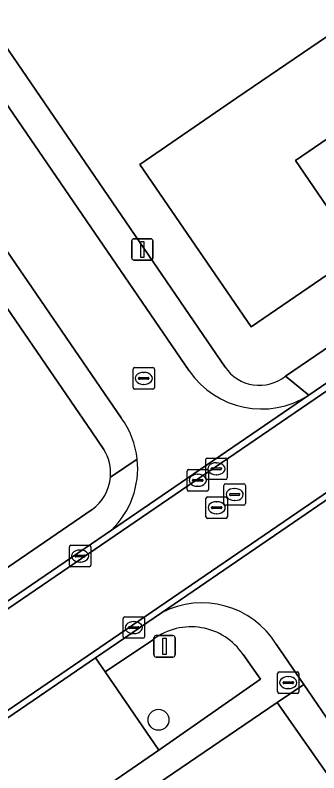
# Model space of a CAD drawing. Extents: x 155275 to 156265, y 382654 to 383635.
# Drawn here: x 155677.35 to 155691.51, y 383451.27 to 383486.64 of the extents above; entities that cross this region are included whole.
import ezdxf

# ---------------------------------------------------------------- set-up
doc = ezdxf.new("R2010")
doc.units = 0
for name, color, linetype in [('IMGEO_Boom', 7, 'Continuous'), ('IMGEO_Brandkraan', 7, 'Continuous'), ('IMGEO_Erf', 7, 'Continuous'), ('IMGEO_Groenvoorziening', 7, 'Continuous'), ('IMGEO_Kolk', 7, 'Continuous'), ('IMGEO_Lichtmast', 7, 'Continuous'), ('IMGEO_Pand', 7, 'Continuous'), ('IMGEO_Parkeervlak_open', 7, 'Continuous'), ('IMGEO_Rijbaan_lokaal_open', 7, 'Continuous'), ('IMGEO_Rioolput', 7, 'Continuous'), ('IMGEO_Voetpad_open', 7, 'Continuous')]:
    doc.layers.add(name, color=color, linetype=linetype)

msp = doc.modelspace()

# ---------------------------------------------------------------- linework, layer by layer
at = {"layer": 'IMGEO_Boom'}
msp.add_circle((155684.033, 383453.747), 0.489, dxfattribs=at)
at = {"layer": 'IMGEO_Brandkraan'}
for p, q in [((155689.586, 383455.055), (155689.586, 383455.907)), ((155689.661, 383455.981), (155690.513, 383455.981)), ((155690.587, 383455.907), (155690.587, 383455.055)), ((155689.888, 383455.524), (155690.286, 383455.524)), ((155690.074, 383455.761), (155690.099, 383455.761)), ((155689.845, 383455.475), (155689.845, 383455.487)), ((155690.283, 383455.438), (155689.885, 383455.438)), ((155690.097, 383455.201), (155690.072, 383455.201)), ((155690.329, 383455.487), (155690.329, 383455.475)), ((155690.513, 383454.981), (155689.661, 383454.981))]:
    msp.add_line(p, q, dxfattribs=at)
for points in [[(155689.586, 383455.055), (155689.586, 383455.907)], [(155689.661, 383455.981), (155690.513, 383455.981)], [(155690.587, 383455.907), (155690.587, 383455.055)], [(155690.513, 383454.981), (155689.661, 383454.981)]]:
    msp.add_lwpolyline(points, dxfattribs=at)
for centre, radius, start, end in [((155689.663, 383455.905), 0.0765, 91.552, 178.448), ((155689.663, 383455.905), 0.0765, 91.552, 178.448), ((155690.511, 383455.905), 0.0765, 1.552, 88.448), ((155690.511, 383455.905), 0.0765, 1.552, 88.448), ((155689.885, 383455.484), 0.0403, 85.8775, 175.7526), ((155690.29, 383455.486), 0.0386, 1.7309, 96.639), ((155689.882, 383455.474), 0.0366, 178.938, 274.7102), ((155690.286, 383455.481), 0.043, 264.8664, 352.4533), ((155689.663, 383455.057), 0.0765, 181.552, 268.448), ((155689.663, 383455.057), 0.0765, 181.552, 268.448), ((155690.511, 383455.057), 0.0765, 271.552, 358.448), ((155690.511, 383455.057), 0.0765, 271.552, 358.448)]:
    msp.add_arc(centre, radius, start, end, dxfattribs=at)
for centre, major_axis, ratio, start_param, end_param in [((155690.073, 383455.481), (-0.387, 0.002), 0.722429, 4.712389, 7.853982), ((155690.098, 383455.481), (-0.39, 0.002), 0.717154, 1.570796, 4.712389)]:
    msp.add_ellipse(centre, major_axis=major_axis, ratio=ratio, start_param=start_param, end_param=end_param, dxfattribs=at)
at = {"layer": 'IMGEO_Erf'}
for points in [[(155669.511, 383531.265), (155662.998, 383528.117), (155651.344, 383522.484), (155625.35, 383509.92), (155620.82, 383507.791), (155632.745, 383490.406), (155650.584, 383464.265), (155659.914, 383450.639), (155660.611, 383449.64), (155680.932, 383463.557)], [(155689.952, 383469.783), (155694.204, 383472.684), (155718.29, 383489.069), (155700.65, 383514.84)], [(155681.48, 383466.372), (155680.928, 383467.198), (155651.79, 383509.753), (155657.462, 383513.637), (155687.143, 383470.211)], [(155707.38, 383486.712), (155702.557, 383483.422), (155700.359, 383486.653), (155690.422, 383479.861), (155693.377, 383475.537), (155688.352, 383472.093), (155683.164, 383479.665), (155687.692, 383482.78), (155695.373, 383488.031)]]:
    msp.add_lwpolyline(points, dxfattribs=at)
msp.add_lwpolyline([(155689.573, 383454.56), (155686.888, 383452.74), (155667.515, 383439.536), (155668.209, 383438.49), (155691.786, 383403.993), (155718.509, 383364.995), (155740.511, 383380.044), (155700.458, 383438.718), (155700.636, 383438.742)], close=True, dxfattribs=at)
for centre, radius, start, end in [((155688.745, 383471.295), 1.935, 214.0798, 308.5935), ((155679.704, 383465.259), 2.096, 354.9432, 32.0884), ((155679.707, 383465.254), 2.093, 305.8302, 355.0713)]:
    msp.add_arc(centre, radius, start, end, dxfattribs=at)
at = {"layer": 'IMGEO_Groenvoorziening'}
for points in [[(155683.794, 383457.495), (155681.551, 383455.98)], [(155681.551, 383455.98), (155684.047, 383452.334), (155688.799, 383455.637), (155687.978, 383456.796)]]:
    msp.add_lwpolyline(points, dxfattribs=at)
msp.add_arc((155685.555, 383455.164), 2.922, 33.964, 127.067, dxfattribs=at)
at = {"layer": 'IMGEO_Kolk'}
for p, q in [((155682.845, 383469.261), (155682.845, 383470.113)), ((155682.92, 383470.187), (155683.772, 383470.187)), ((155683.846, 383470.113), (155683.846, 383469.261)), ((155683.104, 383469.681), (155683.104, 383469.693)), ((155683.147, 383469.73), (155683.545, 383469.73)), ((155683.333, 383469.967), (155683.358, 383469.967)), ((155683.588, 383469.693), (155683.588, 383469.681)), ((155683.542, 383469.644), (155683.144, 383469.644)), ((155683.356, 383469.407), (155683.331, 383469.407)), ((155683.772, 383469.187), (155682.92, 383469.187)), ((155679.95, 383461.892), (155680.802, 383461.892)), ((155679.875, 383460.966), (155679.875, 383461.818)), ((155680.363, 383461.672), (155680.388, 383461.672)), ((155680.876, 383461.818), (155680.876, 383460.966)), ((155680.134, 383461.386), (155680.134, 383461.398)), ((155680.572, 383461.349), (155680.174, 383461.349)), ((155680.177, 383461.435), (155680.575, 383461.435)), ((155680.618, 383461.398), (155680.618, 383461.386)), ((155680.802, 383460.892), (155679.95, 383460.892)), ((155680.386, 383461.112), (155680.361, 383461.112)), ((155682.38, 383457.625), (155682.38, 383458.477)), ((155682.455, 383458.551), (155683.307, 383458.551)), ((155682.868, 383458.331), (155682.893, 383458.331)), ((155683.381, 383458.477), (155683.381, 383457.625)), ((155682.639, 383458.045), (155682.639, 383458.057)), ((155683.077, 383458.008), (155682.679, 383458.008)), ((155682.682, 383458.094), (155683.08, 383458.094)), ((155683.123, 383458.057), (155683.123, 383458.045)), ((155682.891, 383457.771), (155682.866, 383457.771)), ((155683.307, 383457.551), (155682.455, 383457.551))]:
    msp.add_line(p, q, dxfattribs=at)
for points in [[(155682.845, 383469.261), (155682.845, 383470.113)], [(155682.92, 383470.187), (155683.772, 383470.187)], [(155683.846, 383470.113), (155683.846, 383469.261)], [(155683.772, 383469.187), (155682.92, 383469.187)], [(155679.95, 383461.892), (155680.802, 383461.892)], [(155679.875, 383460.966), (155679.875, 383461.818)], [(155680.876, 383461.818), (155680.876, 383460.966)], [(155680.802, 383460.892), (155679.95, 383460.892)], [(155682.38, 383457.625), (155682.38, 383458.477)], [(155682.455, 383458.551), (155683.307, 383458.551)], [(155683.381, 383458.477), (155683.381, 383457.625)], [(155683.307, 383457.551), (155682.455, 383457.551)]]:
    msp.add_lwpolyline(points, dxfattribs=at)
for centre, radius, start, end in [((155682.922, 383470.111), 0.0765, 91.552, 178.448), ((155682.922, 383470.111), 0.0765, 91.552, 178.448), ((155683.77, 383470.111), 0.0765, 1.552, 88.448), ((155683.77, 383470.111), 0.0765, 1.552, 88.448), ((155683.144, 383469.69), 0.0403, 85.8775, 175.7526), ((155683.141, 383469.68), 0.0366, 178.938, 274.7102), ((155683.545, 383469.687), 0.043, 264.8664, 352.4533), ((155683.549, 383469.692), 0.0386, 1.7309, 96.639), ((155682.922, 383469.263), 0.0765, 181.552, 268.448), ((155682.922, 383469.263), 0.0765, 181.552, 268.448), ((155683.77, 383469.263), 0.0765, 271.552, 358.448), ((155683.77, 383469.263), 0.0765, 271.552, 358.448), ((155679.952, 383461.816), 0.0765, 91.552, 178.448), ((155679.952, 383461.816), 0.0765, 91.552, 178.448), ((155680.8, 383461.816), 0.0765, 1.552, 88.448), ((155680.8, 383461.816), 0.0765, 1.552, 88.448), ((155680.174, 383461.395), 0.0403, 85.8775, 175.7526), ((155680.171, 383461.385), 0.0366, 178.938, 274.7102), ((155680.575, 383461.392), 0.043, 264.8664, 352.4533), ((155680.579, 383461.397), 0.0386, 1.7309, 96.639), ((155679.952, 383460.968), 0.0765, 181.552, 268.448), ((155679.952, 383460.968), 0.0765, 181.552, 268.448), ((155680.8, 383460.968), 0.0765, 271.552, 358.448), ((155680.8, 383460.968), 0.0765, 271.552, 358.448), ((155682.457, 383458.475), 0.0765, 91.552, 178.448), ((155682.457, 383458.475), 0.0765, 91.552, 178.448), ((155683.305, 383458.475), 0.0765, 1.552, 88.448), ((155683.305, 383458.475), 0.0765, 1.552, 88.448), ((155682.679, 383458.054), 0.0403, 85.8775, 175.7526), ((155682.676, 383458.044), 0.0366, 178.938, 274.7102), ((155683.08, 383458.051), 0.043, 264.8664, 352.4533), ((155683.084, 383458.056), 0.0386, 1.7309, 96.639), ((155682.457, 383457.627), 0.0765, 181.552, 268.448), ((155682.457, 383457.627), 0.0765, 181.552, 268.448), ((155683.305, 383457.627), 0.0765, 271.552, 358.448), ((155683.305, 383457.627), 0.0765, 271.552, 358.448)]:
    msp.add_arc(centre, radius, start, end, dxfattribs=at)
for centre, major_axis, ratio, start_param, end_param in [((155683.332, 383469.687), (-0.387, 0.002), 0.722429, 4.712389, 7.853982), ((155683.357, 383469.687), (-0.39, 0.002), 0.717154, 1.570796, 4.712389), ((155680.362, 383461.392), (-0.387, 0.002), 0.722429, 4.712389, 7.853982), ((155680.387, 383461.392), (-0.39, 0.002), 0.717154, 1.570796, 4.712389), ((155682.867, 383458.051), (-0.387, 0.002), 0.722429, 4.712389, 7.853982), ((155682.892, 383458.051), (-0.39, 0.002), 0.717154, 1.570796, 4.712389)]:
    msp.add_ellipse(centre, major_axis=major_axis, ratio=ratio, start_param=start_param, end_param=end_param, dxfattribs=at)
at = {"layer": 'IMGEO_Lichtmast'}
for p, q in [((155682.784, 383475.306), (155682.784, 383476.106)), ((155682.784, 383476.106), (155682.784, 383475.306)), ((155682.884, 383476.206), (155683.674, 383476.206)), ((155683.674, 383476.206), (155682.884, 383476.206)), ((155683.774, 383476.106), (155683.774, 383475.306)), ((155683.774, 383475.306), (155683.774, 383476.106)), ((155683.674, 383475.206), (155682.884, 383475.206)), ((155682.884, 383475.206), (155683.674, 383475.206)), ((155683.918, 383457.675), (155684.708, 383457.675)), ((155684.708, 383457.675), (155683.918, 383457.675)), ((155683.818, 383456.775), (155683.818, 383457.575)), ((155683.818, 383457.575), (155683.818, 383456.775)), ((155684.808, 383457.575), (155684.808, 383456.775)), ((155684.808, 383456.775), (155684.808, 383457.575)), ((155684.708, 383456.675), (155683.918, 383456.675)), ((155683.918, 383456.675), (155684.708, 383456.675))]:
    msp.add_line(p, q, dxfattribs=at)
for points in [[(155683.204, 383476.081), (155683.354, 383476.081), (155683.354, 383475.331), (155683.204, 383475.331), (155683.204, 383476.081)], [(155684.238, 383457.55), (155684.388, 383457.55), (155684.388, 383456.8), (155684.238, 383456.8), (155684.238, 383457.55)]]:
    msp.add_lwpolyline(points, dxfattribs=at)
for centre, start, end in [((155682.884, 383476.106), 90, 180), ((155682.884, 383476.106), 90, 180), ((155683.674, 383476.106), 0, 90), ((155683.674, 383476.106), 360, 90), ((155682.884, 383475.306), 180, 270), ((155682.884, 383475.306), 180, 270), ((155683.674, 383475.306), 270, 0), ((155683.674, 383475.306), 270, 0), ((155683.918, 383457.575), 90, 180), ((155683.918, 383457.575), 90, 180), ((155684.708, 383457.575), 0, 90), ((155684.708, 383457.575), 360, 90), ((155683.918, 383456.775), 180, 270), ((155683.918, 383456.775), 180, 270), ((155684.708, 383456.775), 270, 0), ((155684.708, 383456.775), 270, 0)]:
    msp.add_arc(centre, 0.1, start, end, dxfattribs=at)
at = {"layer": 'IMGEO_Pand'}
msp.add_lwpolyline([(155710.434, 383491.556), (155707.613, 383495.699), (155707.477, 383495.899), (155695.572, 383487.74), (155695.373, 383488.031), (155687.692, 383482.78), (155683.164, 383479.665), (155688.352, 383472.093), (155693.377, 383475.537), (155690.422, 383479.861), (155700.359, 383486.653), (155702.557, 383483.422), (155707.38, 383486.712), (155706.116, 383488.6)], close=True, dxfattribs=at)
at = {"layer": 'IMGEO_Parkeervlak_open'}
msp.add_lwpolyline([(155681.551, 383455.98), (155681.099, 383456.641), (155672.897, 383451.033), (155673.35, 383450.376), (155675.875, 383446.708), (155684.047, 383452.334)], close=True, dxfattribs=at)
at = {"layer": 'IMGEO_Rijbaan_lokaal_open'}
for points in [[(155656.847, 383511.867), (155653.641, 383509.702), (155682.296, 383467.849)], [(155685.467, 383470.045), (155656.847, 383511.867)], [(155672.897, 383451.033), (155681.099, 383456.641), (155684.176, 383458.745), (155693.537, 383465.146), (155694.112, 383465.539), (155696.8, 383467.377), (155698.079, 383468.249), (155698.088, 383468.255), (155702.196, 383471.054), (155710.462, 383476.687), (155714.572, 383479.488), (155721.608, 383484.282), (155721.44, 383484.524), (155696.637, 383467.612), (155658.271, 383441.395)], [(155681.838, 383462.606), (155691.045, 383468.901)], [(155693.537, 383465.146), (155684.176, 383458.745)], [(155689.529, 383457.271), (155690.812, 383455.393), (155741.737, 383380.843), (155743, 383378.994)]]:
    msp.add_lwpolyline(points, dxfattribs=at)
for points in [[(155719.204, 383487.735), (155719.05, 383487.959), (155694.212, 383471.066), (155691.045, 383468.901), (155681.838, 383462.606), (155655.747, 383444.77), (155630.619, 383427.541), (155621.24, 383421.11), (155600.732, 383407.049), (155600.872, 383406.808), (155655.916, 383444.522), (155694.436, 383470.854)], [(155658.271, 383441.395), (155696.637, 383467.612), (155721.44, 383484.524), (155719.204, 383487.735), (155694.436, 383470.854), (155655.916, 383444.522), (155600.872, 383406.808), (155603.126, 383403.562)]]:
    msp.add_lwpolyline(points, close=True, dxfattribs=at)
for centre, radius, start, end in [((155688.844, 383472.341), 4.084, 214.2124, 302.6073), ((155679.05, 383465.493), 4.011, 5.9798, 35.9724), ((155679.05, 383465.49), 4.012, 314.0348, 6.0241), ((155686.058, 383455.123), 4.082, 31.7515, 117.4577)]:
    msp.add_arc(centre, radius, start, end, dxfattribs=at)
at = {"layer": 'IMGEO_Rioolput'}
for p, q in [((155686.236, 383465.04), (155686.236, 383465.892)), ((155686.311, 383465.966), (155687.163, 383465.966)), ((155687.237, 383465.892), (155687.237, 383465.04)), ((155685.439, 383465.428), (155686.291, 383465.428)), ((155686.495, 383465.46), (155686.495, 383465.472)), ((155686.933, 383465.423), (155686.535, 383465.423)), ((155686.538, 383465.509), (155686.936, 383465.509)), ((155686.724, 383465.746), (155686.749, 383465.746)), ((155686.979, 383465.472), (155686.979, 383465.46)), ((155685.364, 383464.502), (155685.364, 383465.354)), ((155685.852, 383465.208), (155685.877, 383465.208)), ((155686.365, 383465.354), (155686.365, 383464.502)), ((155686.747, 383465.186), (155686.722, 383465.186)), ((155685.623, 383464.922), (155685.623, 383464.934)), ((155686.061, 383464.885), (155685.663, 383464.885)), ((155685.666, 383464.971), (155686.064, 383464.971)), ((155686.107, 383464.934), (155686.107, 383464.922)), ((155687.163, 383464.966), (155686.311, 383464.966)), ((155687.162, 383464.765), (155688.014, 383464.765)), ((155686.291, 383464.428), (155685.439, 383464.428)), ((155685.875, 383464.648), (155685.85, 383464.648)), ((155687.087, 383463.839), (155687.087, 383464.691)), ((155687.575, 383464.545), (155687.6, 383464.545)), ((155688.088, 383464.691), (155688.088, 383463.839)), ((155686.248, 383463.223), (155686.248, 383464.075)), ((155686.323, 383464.149), (155687.175, 383464.149)), ((155687.249, 383464.075), (155687.249, 383463.223)), ((155687.346, 383464.259), (155687.346, 383464.271)), ((155687.784, 383464.222), (155687.386, 383464.222)), ((155687.389, 383464.308), (155687.787, 383464.308)), ((155687.83, 383464.271), (155687.83, 383464.259)), ((155686.507, 383463.643), (155686.507, 383463.655)), ((155686.55, 383463.692), (155686.948, 383463.692)), ((155686.736, 383463.929), (155686.761, 383463.929)), ((155686.991, 383463.655), (155686.991, 383463.643)), ((155688.014, 383463.765), (155687.162, 383463.765)), ((155687.598, 383463.985), (155687.573, 383463.985)), ((155686.945, 383463.606), (155686.547, 383463.606)), ((155686.759, 383463.369), (155686.734, 383463.369)), ((155687.175, 383463.149), (155686.323, 383463.149))]:
    msp.add_line(p, q, dxfattribs=at)
for points in [[(155686.236, 383465.04), (155686.236, 383465.892)], [(155686.311, 383465.966), (155687.163, 383465.966)], [(155687.237, 383465.892), (155687.237, 383465.04)], [(155685.439, 383465.428), (155686.291, 383465.428)], [(155685.364, 383464.502), (155685.364, 383465.354)], [(155686.365, 383465.354), (155686.365, 383464.502)], [(155687.163, 383464.966), (155686.311, 383464.966)], [(155687.162, 383464.765), (155688.014, 383464.765)], [(155686.291, 383464.428), (155685.439, 383464.428)], [(155687.087, 383463.839), (155687.087, 383464.691)], [(155688.088, 383464.691), (155688.088, 383463.839)], [(155686.248, 383463.223), (155686.248, 383464.075)], [(155686.323, 383464.149), (155687.175, 383464.149)], [(155687.249, 383464.075), (155687.249, 383463.223)], [(155688.014, 383463.765), (155687.162, 383463.765)], [(155687.175, 383463.149), (155686.323, 383463.149)]]:
    msp.add_lwpolyline(points, dxfattribs=at)
for centre, radius, start, end in [((155686.313, 383465.89), 0.0765, 91.552, 178.448), ((155686.313, 383465.89), 0.0765, 91.552, 178.448), ((155687.161, 383465.89), 0.0765, 1.552, 88.448), ((155687.161, 383465.89), 0.0765, 1.552, 88.448), ((155685.441, 383465.352), 0.0765, 91.552, 178.448), ((155685.441, 383465.352), 0.0765, 91.552, 178.448), ((155686.289, 383465.352), 0.0765, 1.552, 88.448), ((155686.289, 383465.352), 0.0765, 1.552, 88.448), ((155686.535, 383465.469), 0.0403, 85.8775, 175.7526), ((155686.532, 383465.459), 0.0366, 178.938, 274.7102), ((155686.936, 383465.466), 0.043, 264.8664, 352.4533), ((155686.94, 383465.471), 0.0386, 1.7309, 96.639), ((155685.663, 383464.931), 0.0403, 85.8775, 175.7526), ((155685.66, 383464.921), 0.0366, 178.938, 274.7102), ((155686.064, 383464.928), 0.043, 264.8664, 352.4533), ((155686.068, 383464.933), 0.0386, 1.7309, 96.639), ((155686.313, 383465.042), 0.0765, 181.552, 268.448), ((155686.313, 383465.042), 0.0765, 181.552, 268.448), ((155687.164, 383464.689), 0.0765, 91.552, 178.448), ((155687.164, 383464.689), 0.0765, 91.552, 178.448), ((155687.161, 383465.042), 0.0765, 271.552, 358.448), ((155687.161, 383465.042), 0.0765, 271.552, 358.448), ((155688.012, 383464.689), 0.0765, 1.552, 88.448), ((155688.012, 383464.689), 0.0765, 1.552, 88.448), ((155685.441, 383464.504), 0.0765, 181.552, 268.448), ((155685.441, 383464.504), 0.0765, 181.552, 268.448), ((155686.289, 383464.504), 0.0765, 271.552, 358.448), ((155686.289, 383464.504), 0.0765, 271.552, 358.448), ((155686.325, 383464.073), 0.0765, 91.552, 178.448), ((155686.325, 383464.073), 0.0765, 91.552, 178.448), ((155687.173, 383464.073), 0.0765, 1.552, 88.448), ((155687.173, 383464.073), 0.0765, 1.552, 88.448), ((155687.386, 383464.268), 0.0403, 85.8775, 175.7526), ((155687.383, 383464.258), 0.0366, 178.938, 274.7102), ((155687.787, 383464.265), 0.043, 264.8664, 352.4533), ((155687.791, 383464.27), 0.0386, 1.7309, 96.639), ((155686.547, 383463.652), 0.0403, 85.8775, 175.7526), ((155686.544, 383463.642), 0.0366, 178.938, 274.7102), ((155686.948, 383463.649), 0.043, 264.8664, 352.4533), ((155686.952, 383463.654), 0.0386, 1.7309, 96.639), ((155687.164, 383463.841), 0.0765, 181.552, 268.448), ((155687.164, 383463.841), 0.0765, 181.552, 268.448), ((155688.012, 383463.841), 0.0765, 271.552, 358.448), ((155688.012, 383463.841), 0.0765, 271.552, 358.448), ((155686.325, 383463.225), 0.0765, 181.552, 268.448), ((155686.325, 383463.225), 0.0765, 181.552, 268.448), ((155687.173, 383463.225), 0.0765, 271.552, 358.448), ((155687.173, 383463.225), 0.0765, 271.552, 358.448)]:
    msp.add_arc(centre, radius, start, end, dxfattribs=at)
for centre, major_axis, ratio, start_param, end_param in [((155686.723, 383465.466), (-0.387, 0.002), 0.722429, 4.712389, 7.853982), ((155686.748, 383465.466), (-0.39, 0.002), 0.717154, 1.570796, 4.712389), ((155685.851, 383464.928), (-0.387, 0.002), 0.722429, 4.712389, 7.853982), ((155685.876, 383464.928), (-0.39, 0.002), 0.717154, 1.570796, 4.712389), ((155687.574, 383464.265), (-0.387, 0.002), 0.722429, 4.712389, 7.853982), ((155687.599, 383464.265), (-0.39, 0.002), 0.717154, 1.570796, 4.712389), ((155686.735, 383463.649), (-0.387, 0.002), 0.722429, 4.712389, 7.853982), ((155686.76, 383463.649), (-0.39, 0.002), 0.717154, 1.570796, 4.712389)]:
    msp.add_ellipse(centre, major_axis=major_axis, ratio=ratio, start_param=start_param, end_param=end_param, dxfattribs=at)
at = {"layer": 'IMGEO_Voetpad_open'}
for points in [[(155687.143, 383470.211), (155657.462, 383513.637), (155651.79, 383509.753), (155680.928, 383467.198), (155681.48, 383466.372)], [(155653.641, 383509.702), (155656.847, 383511.867), (155685.467, 383470.045)], [(155682.296, 383467.849), (155653.641, 383509.702)], [(155691.045, 383468.901), (155689.952, 383469.783)], [(155683.039, 383465.911), (155681.792, 383465.074)], [(155681.792, 383465.074), (155683.039, 383465.911)], [(155680.932, 383463.557), (155660.611, 383449.64), (155659.359, 383448.813), (155651.294, 383443.225), (155650.171, 383442.283), (155629.646, 383428.454)], [(155630.619, 383427.541), (155655.747, 383444.77), (155681.838, 383462.606)], [(155684.176, 383458.745), (155681.099, 383456.641), (155681.551, 383455.98), (155683.794, 383457.495)], [(155686.888, 383452.74), (155689.573, 383454.56), (155690.812, 383455.393), (155689.529, 383457.271)], [(155687.978, 383456.796), (155688.799, 383455.637), (155684.047, 383452.334), (155675.875, 383446.708), (155673.966, 383445.438), (155669.796, 383442.584), (155666.824, 383440.579), (155667.515, 383439.536), (155686.888, 383452.74)]]:
    msp.add_lwpolyline(points, dxfattribs=at)
for points in [[(155719.05, 383487.959), (155718.29, 383489.069), (155694.204, 383472.684), (155689.952, 383469.783), (155691.045, 383468.901), (155694.212, 383471.066)], [(155690.812, 383455.393), (155689.573, 383454.56), (155700.636, 383438.742), (155700.458, 383438.718), (155740.511, 383380.044), (155741.737, 383380.843)]]:
    msp.add_lwpolyline(points, close=True, dxfattribs=at)
for centre, radius, start, end in [((155688.844, 383472.341), 4.084, 214.2124, 302.6073), ((155688.745, 383471.295), 1.935, 214.0798, 308.5935), ((155679.05, 383465.493), 4.011, 5.9798, 35.9724), ((155679.704, 383465.259), 2.096, 354.9432, 32.0884), ((155679.05, 383465.49), 4.012, 314.0348, 6.0241), ((155679.707, 383465.254), 2.093, 305.8302, 355.0713), ((155686.058, 383455.123), 4.082, 31.7515, 117.4577), ((155685.555, 383455.164), 2.922, 33.964, 127.067)]:
    msp.add_arc(centre, radius, start, end, dxfattribs=at)

doc.saveas('drawing.dxf')
